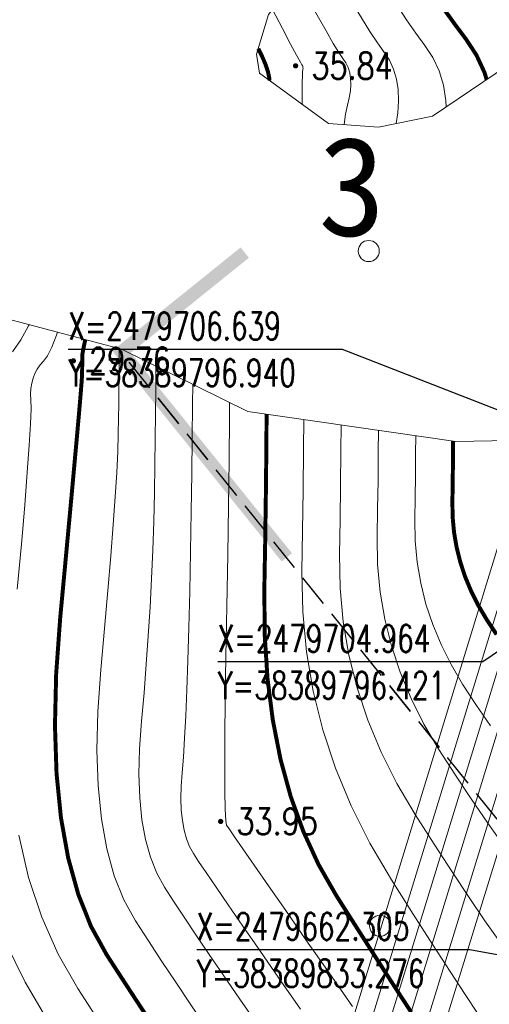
# Model space of a CAD drawing. Header units: millimetres. Extents: x 38389465 to 38395088, y 2473666 to 2480744.
# Tile 796 of 1056: x 38389745 to 38389780, y 2479668 to 2479742. Entities that reach past the tile are written whole.
import ezdxf
from ezdxf.enums import TextEntityAlignment as Align

# ---------------------------------------------------------------- set-up
doc = ezdxf.new("R2010")
doc.units = ezdxf.units.MM
doc.header["$LTSCALE"] = 2
doc.linetypes.add('DASH', pattern=[0.35, 0.25, -0.1])
doc.layers.get('0').update_dxf_attribs({"linetype": 'CONTINUOUS', "lineweight": 9})
for name, color, linetype in [('DIM_COOR', 3, 'CONTINUOUS'), ('DIM_SYMB', 3, 'CONTINUOUS'), ('GCD', 251, 'CONTINUOUS'), ('PUB_TEXT', 7, 'CONTINUOUS'), ('w-绿地面积', 82, 'CONTINUOUS'), ('远期红线', 30, 'CONTINUOUS')]:
    doc.layers.add(name, color=color, linetype=linetype)
for name, color, linetype, lineweight in [('地形图', 251, 'CONTINUOUS', 9), ('屋顶绿化线', 126, 'CONTINUOUS', 9), ('普通绿地填充', 114, 'CONTINUOUS', 9)]:
    doc.layers.add(name, color=color, linetype=linetype, lineweight=lineweight)
doc.styles.add('_TCH_DIM', font='SIMPLEX', dxfattribs={"bigfont": 'GBCBIG'})
doc.styles.add('HZ', font='txt.shx', dxfattribs={"width": 0.8, "bigfont": 'hztxt.shx'})
doc.styles.add('黑体', font='simhei.ttf', dxfattribs={"height": 3.5})
doc.linetypes.add('10421', pattern='A,2,[150,AAA.SHX,S=1,R=0,X=0,Y=1],1e-11', length=2)

# ---------------------------------------------------------------- blocks, each defined once
blk = doc.blocks.new('A$C524C742E')
at = {"layer": 'DIM_SYMB', "linetype": 'ByBlock', "const_width": 1}
blk.add_lwpolyline([(299.067, -928.628), (286.527, -913.048), (295.875, -905.524)], dxfattribs=at)
at = {"layer": 'DIM_SYMB', "linetype": 'DASH', "ltscale": 5, "flags": 128}
blk.add_lwpolyline([(287.092, -913.82), (566.996, -1261.497)], dxfattribs=at)
at = {"layer": 'PUB_TEXT', "linetype": 'ByBlock', "style": '黑体'}
blk.add_text('3', height=7.511, dxfattribs=at).set_placement((301.449, -904.253))
blk = doc.blocks.new('GC200')
at = {"linetype": 'Continuous', "const_width": 0.2, "flags": 128}
blk.add_lwpolyline([(-0.1, 0, 1), (0.1, 0, 1)], format="xyb", close=True, dxfattribs=at)
blk = doc.blocks.new('Gc122')
blk.add_circle((0, 0), 0.8)
blk = doc.blocks.new('地形图')
at = {"layer": '地形图', "color": 251, "linetype": 'Continuous'}
for p, q in [((38389798.975, 2479761.048), (38389745.248, 2479585.666)), ((38389800.293, 2479760.596), (38389746.378, 2479584.879)), ((38389801.61, 2479760.144), (38389747.508, 2479584.092)), ((38389802.927, 2479759.692), (38389748.638, 2479583.306)), ((38389804.245, 2479759.239), (38389749.768, 2479582.519)), ((38389805.562, 2479758.787), (38389750.898, 2479581.733))]:
    blk.add_line(p, q, dxfattribs=at)
for points in [[(38389746.994, 2479666.426), (38389745.188, 2479669.465), (38389743.665, 2479672.548)], [(38389744.237, 2479717.262), (38389744.855, 2479718.167), (38389745.454, 2479719.247), (38389745.488, 2479719.321)], [(38389750.752, 2479666.567), (38389749.184, 2479668.988), (38389747.69, 2479671.597), (38389746.445, 2479674.403), (38389745.451, 2479677.408), (38389744.708, 2479680.612)], [(38389744.598, 2479699.275), (38389744.903, 2479702.688), (38389745.155, 2479705.647), (38389745.355, 2479708.151), (38389745.501, 2479710.2), (38389745.595, 2479711.795), (38389745.636, 2479712.935), (38389745.624, 2479713.62), (38389745.606, 2479714.067), (38389745.627, 2479714.491), (38389745.687, 2479714.893), (38389745.787, 2479715.272), (38389745.927, 2479715.628), (38389746.106, 2479715.962), (38389746.325, 2479716.273), (38389746.583, 2479716.561), (38389746.879, 2479716.964), (38389747.209, 2479717.616), (38389747.575, 2479718.519), (38389747.655, 2479718.749)], [(38389758.829, 2479666.181), (38389757.706, 2479667.841), (38389756.619, 2479669.464), (38389755.566, 2479671.05), (38389754.548, 2479672.6), (38389753.566, 2479674.113), (38389752.68, 2479675.718), (38389751.953, 2479677.545), (38389751.386, 2479679.594), (38389750.977, 2479681.864), (38389750.727, 2479684.356), (38389750.636, 2479687.07), (38389750.705, 2479690.005), (38389750.932, 2479693.162), (38389751.22, 2479696.301), (38389751.474, 2479699.181), (38389751.691, 2479701.804), (38389751.874, 2479704.168), (38389752.021, 2479706.274), (38389752.132, 2479708.122), (38389752.208, 2479709.712), (38389752.249, 2479711.044), (38389752.27, 2479712.213), (38389752.287, 2479713.314), (38389752.301, 2479714.347), (38389752.31, 2479715.313), (38389752.316, 2479716.211), (38389752.319, 2479717.042), (38389752.318, 2479717.516)], [(38389762.808, 2479666.268), (38389761.484, 2479668.183), (38389760.265, 2479669.955), (38389759.152, 2479671.584), (38389758.144, 2479673.071), (38389757.242, 2479674.415), (38389756.446, 2479675.616), (38389755.756, 2479676.675), (38389755.171, 2479677.735), (38389754.691, 2479678.942), (38389754.316, 2479680.296), (38389754.046, 2479681.795), (38389753.881, 2479683.441), (38389753.821, 2479685.234), (38389753.866, 2479687.173), (38389754.016, 2479689.258), (38389754.209, 2479691.417), (38389754.381, 2479693.578), (38389754.533, 2479695.741), (38389754.665, 2479697.905), (38389754.777, 2479700.071), (38389754.868, 2479702.239), (38389754.94, 2479704.408), (38389754.991, 2479706.579), (38389755.029, 2479708.69), (38389755.06, 2479710.679), (38389755.084, 2479712.545), (38389755.102, 2479714.289), (38389755.113, 2479715.911), (38389755.114, 2479716.177)], [(38389766.068, 2479667.439), (38389764.436, 2479669.785), (38389762.98, 2479671.881), (38389761.7, 2479673.729), (38389760.597, 2479675.328), (38389759.67, 2479676.678), (38389758.919, 2479677.78), (38389758.345, 2479678.633), (38389757.947, 2479679.237), (38389757.662, 2479679.753), (38389757.429, 2479680.339), (38389757.247, 2479680.997), (38389757.115, 2479681.726), (38389757.035, 2479682.526), (38389757.006, 2479683.398), (38389757.028, 2479684.34), (38389757.101, 2479685.354), (38389757.197, 2479686.534), (38389757.288, 2479687.976), (38389757.374, 2479689.679), (38389757.456, 2479691.643), (38389757.532, 2479693.869), (38389757.604, 2479696.356), (38389757.671, 2479699.105), (38389757.733, 2479702.115), (38389757.788, 2479705.168), (38389757.833, 2479708.043), (38389757.868, 2479710.743), (38389757.894, 2479713.265), (38389757.904, 2479714.797)], [(38389770.011, 2479667.618), (38389768.245, 2479670.17), (38389766.486, 2479672.695), (38389764.952, 2479674.899), (38389763.643, 2479676.781), (38389762.558, 2479678.342), (38389761.699, 2479679.582), (38389761.064, 2479680.501), (38389760.653, 2479681.098), (38389760.468, 2479681.374), (38389760.404, 2479681.734), (38389760.359, 2479682.584), (38389760.332, 2479683.923), (38389760.325, 2479685.752), (38389760.336, 2479688.07), (38389760.366, 2479690.878), (38389760.414, 2479694.176), (38389760.481, 2479697.963), (38389760.552, 2479701.884), (38389760.609, 2479705.584), (38389760.654, 2479709.062), (38389760.687, 2479712.319), (38389760.694, 2479713.417)], [(38389770.011, 2479667.618), (38389768.245, 2479670.17), (38389766.486, 2479672.695), (38389764.952, 2479674.899), (38389763.643, 2479676.781), (38389762.558, 2479678.342), (38389761.699, 2479679.582), (38389761.064, 2479680.501), (38389760.653, 2479681.098), (38389760.468, 2479681.374), (38389760.404, 2479681.734), (38389760.359, 2479682.584), (38389760.332, 2479683.923), (38389760.325, 2479685.752), (38389760.336, 2479688.07), (38389760.366, 2479690.878), (38389760.414, 2479694.176), (38389760.481, 2479697.963), (38389760.552, 2479701.884), (38389760.609, 2479705.584), (38389760.654, 2479709.062), (38389760.687, 2479712.319), (38389760.694, 2479713.417)], [(38389766.322, 2479712.126), (38389766.309, 2479709.887), (38389766.279, 2479706.781), (38389766.238, 2479703.687), (38389766.185, 2479700.604), (38389766.24, 2479697.545), (38389766.521, 2479694.527), (38389767.029, 2479691.548), (38389767.763, 2479688.608), (38389768.724, 2479685.708), (38389769.911, 2479682.847), (38389771.325, 2479680.025), (38389772.965, 2479677.244), (38389774.629, 2479674.629), (38389776.116, 2479672.308), (38389777.425, 2479670.282), (38389778.557, 2479668.55), (38389779.511, 2479667.113)], [(38389769.153, 2479711.72), (38389769.142, 2479709.768), (38389769.117, 2479707.144), (38389769.082, 2479704.529), (38389769.038, 2479701.924), (38389769.084, 2479699.34), (38389769.321, 2479696.789), (38389769.75, 2479694.271), (38389770.371, 2479691.787), (38389771.183, 2479689.337), (38389772.186, 2479686.919), (38389773.38, 2479684.535), (38389774.766, 2479682.184), (38389776.209, 2479679.931), (38389777.573, 2479677.838), (38389778.859, 2479675.906), (38389780.067, 2479674.134), (38389781.197, 2479672.523), (38389782.249, 2479671.073), (38389783.223, 2479669.784), (38389784.119, 2479668.655), (38389785.063, 2479667.498)], [(38389771.984, 2479711.314), (38389771.975, 2479709.65), (38389771.954, 2479707.507), (38389771.926, 2479705.372), (38389771.89, 2479703.244), (38389771.927, 2479701.134), (38389772.121, 2479699.051), (38389772.472, 2479696.995), (38389772.978, 2479694.967), (38389773.641, 2479692.966), (38389774.46, 2479690.992), (38389775.436, 2479689.045), (38389776.567, 2479687.125), (38389777.788, 2479685.233), (38389779.03, 2479683.367), (38389780.293, 2479681.529), (38389781.578, 2479679.718), (38389782.884, 2479677.933), (38389784.211, 2479676.176), (38389785.56, 2479674.445), (38389786.93, 2479672.742), (38389788.343, 2479671.011), (38389789.82, 2479669.199), (38389791.361, 2479667.305)], [(38389774.816, 2479710.908), (38389774.808, 2479709.531), (38389774.792, 2479707.87), (38389774.77, 2479706.214), (38389774.742, 2479704.564), (38389774.771, 2479702.928), (38389774.921, 2479701.313), (38389775.193, 2479699.719), (38389775.586, 2479698.146), (38389776.1, 2479696.595), (38389776.735, 2479695.064), (38389777.491, 2479693.555), (38389778.369, 2479692.066), (38389779.367, 2479690.535), (38389780.487, 2479688.897)], [(38389769.515, 2479750.274), (38389770.18, 2479749.031), (38389771.018, 2479747.519), (38389771.829, 2479746.105), (38389772.616, 2479744.787), (38389773.378, 2479743.568), (38389774.114, 2479742.446), (38389774.825, 2479741.421), (38389775.511, 2479740.494), (38389776.115, 2479739.574), (38389776.581, 2479738.573), (38389776.908, 2479737.489), (38389777.096, 2479736.324), (38389777.115, 2479735.832)], [(38389767.664, 2479747.931), (38389768.329, 2479746.707), (38389769.19, 2479745.159), (38389769.979, 2479743.784), (38389770.694, 2479742.58), (38389771.337, 2479741.549), (38389771.906, 2479740.691), (38389772.403, 2479740.004), (38389772.815, 2479739.376), (38389773.133, 2479738.692), (38389773.357, 2479737.952), (38389773.485, 2479737.156), (38389773.519, 2479736.304), (38389773.458, 2479735.395), (38389773.325, 2479734.567)], [(38389765.809, 2479745.583), (38389766.551, 2479744.214), (38389767.341, 2479742.78), (38389768.011, 2479741.593), (38389768.559, 2479740.653), (38389768.987, 2479739.961), (38389769.294, 2479739.515), (38389769.516, 2479739.179), (38389769.686, 2479738.812), (38389769.806, 2479738.415), (38389769.875, 2479737.988), (38389769.893, 2479737.531), (38389769.86, 2479737.044), (38389769.777, 2479736.527), (38389769.643, 2479735.98), (38389769.495, 2479735.286), (38389769.392, 2479734.491)], [(38389763.94, 2479743.216), (38389764.704, 2479741.776), (38389765.327, 2479740.605), (38389765.782, 2479739.757), (38389766.068, 2479739.231), (38389766.186, 2479739.026), (38389766.216, 2479738.981), (38389766.239, 2479738.931), (38389766.255, 2479738.878), (38389766.264, 2479738.82), (38389766.267, 2479738.758), (38389766.262, 2479738.693), (38389766.251, 2479738.623), (38389766.233, 2479738.549), (38389766.215, 2479738.28), (38389766.204, 2479737.625), (38389766.2, 2479736.583), (38389766.201, 2479736.034)]]:
    blk.add_lwpolyline(points, dxfattribs=at)
at = {"layer": '地形图', "color": 251, "linetype": 'Continuous', "const_width": 0.3}
for points in [[(38389755.093, 2479665.857), (38389753.889, 2479667.685), (38389752.65, 2479669.583), (38389751.375, 2479671.551), (38389750.189, 2479673.701), (38389749.216, 2479676.148), (38389748.455, 2479678.892), (38389747.908, 2479681.933), (38389747.573, 2479685.271), (38389747.452, 2479688.906), (38389747.543, 2479692.838), (38389747.847, 2479697.066), (38389748.232, 2479701.184), (38389748.566, 2479704.784), (38389748.85, 2479707.866), (38389749.083, 2479710.43), (38389749.265, 2479712.477), (38389749.396, 2479714.005), (38389749.477, 2479715.016), (38389749.507, 2479715.508), (38389749.511, 2479715.735), (38389749.514, 2479715.949), (38389749.517, 2479716.15), (38389749.519, 2479716.337), (38389749.52, 2479716.512), (38389749.52, 2479716.673), (38389749.52, 2479716.821), (38389749.519, 2479716.956), (38389749.554, 2479717.224), (38389749.661, 2479717.771), (38389749.754, 2479718.194)], [(38389774.477, 2479667.193), (38389773.569, 2479668.582), (38389772.546, 2479670.164), (38389771.407, 2479671.937), (38389770.152, 2479673.901), (38389768.78, 2479676.057), (38389767.445, 2479678.39), (38389766.296, 2479680.886), (38389765.334, 2479683.545), (38389764.56, 2479686.367), (38389763.973, 2479689.352), (38389763.573, 2479692.499), (38389763.359, 2479695.81), (38389763.333, 2479699.283), (38389763.395, 2479702.791), (38389763.444, 2479706.203), (38389763.481, 2479709.519), (38389763.504, 2479712.53)], [(38389777.647, 2479710.502), (38389777.641, 2479709.413), (38389777.629, 2479708.232), (38389777.614, 2479707.056), (38389777.594, 2479705.885), (38389777.615, 2479704.722), (38389777.721, 2479703.575), (38389777.914, 2479702.443), (38389778.193, 2479701.326), (38389778.558, 2479700.224), (38389779.01, 2479699.136), (38389779.547, 2479698.064), (38389780.17, 2479697.007), (38389780.947, 2479695.837)], [(38389771.621, 2479752.94), (38389771.697, 2479752.418), (38389772.249, 2479750.962), (38389772.966, 2479749.635), (38389773.706, 2479748.331), (38389774.469, 2479747.05), (38389775.254, 2479745.791), (38389776.061, 2479744.555), (38389776.891, 2479743.342), (38389777.744, 2479742.151), (38389778.62, 2479740.983), (38389779.415, 2479739.772), (38389780.028, 2479738.453), (38389780.194, 2479737.903)], [(38389763.725, 2479737.835), (38389763.713, 2479738.011), (38389763.607, 2479738.5), (38389763.424, 2479739.049), (38389763.166, 2479739.657), (38389762.871, 2479740.247)]]:
    blk.add_lwpolyline(points, dxfattribs=at)
at = {"layer": '地形图', "color": 251, "linetype": '10421', "flags": 128}
blk.add_lwpolyline([(38389682.292, 2479716.363), (38389703.852, 2479710.994), (38389711.426, 2479709.971), (38389719.224, 2479713.43), (38389720.517, 2479714.712), (38389723.752, 2479717.265), (38389728.597, 2479719.945), (38389736.47, 2479721.705), (38389752.508, 2479717.466), (38389762.072, 2479712.736), (38389777.852, 2479710.473), (38389784.65, 2479710.585), (38389789.252, 2479712.95), (38389796.342, 2479717.82), (38389802.77, 2479725.71), (38389805.02, 2479731.829), (38389805.348, 2479736.048), (38389803.982, 2479741.673), (38389800.993, 2479745.199), (38389797.382, 2479746.014), (38389793.171, 2479745.945), (38389789.344, 2479745.011), (38389783.727, 2479740.28), (38389776.096, 2479735.146), (38389771.991, 2479734.288), (38389768.194, 2479734.585), (38389762.961, 2479738.392), (38389762.75, 2479739.841), (38389763.644, 2479742.841), (38389774.512, 2479756.599), (38389775.948, 2479761.703), (38389776.289, 2479767.2), (38389775.557, 2479772.093), (38389770.229, 2479777.922), (38389761.342, 2479782.558), (38389754.859, 2479785.66), (38389750.171, 2479787.07), (38389747.016, 2479785.697), (38389744.876, 2479782.429), (38389744.66, 2479776.31), (38389744.644, 2479767.424), (38389744.593, 2479763.632), (38389741.994, 2479760.432), (38389736.756, 2479756.731), (38389732.398, 2479753.732), (38389721.819, 2479745.294), (38389716.81, 2479741.412), (38389714.172, 2479740.769), (38389707.933, 2479743.269), (38389691.259, 2479750.258), (38389691.31, 2479750.237), (38389672.653, 2479756.205), (38389669.212, 2479756.452), (38389665.956, 2479754.848), (38389663.111, 2479749.453), (38389662.624, 2479743.943), (38389664.275, 2479739.506), (38389667.347, 2479723.005), (38389668.92, 2479720.276), (38389672.568, 2479718.979)], close=True, dxfattribs=at)
at = {"layer": '地形图', "color": 251, "linetype": 'Continuous'}
ref = blk.add_blockref('GC200', (38389765.701, 2479738.95), dxfattribs=dict(at, xscale=1.000001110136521, yscale=1.000001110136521, zscale=1.000001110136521, rotation=359.9999912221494))
ref.add_attrib('height', '35.84', dxfattribs={"layer": 'GCD', "linetype": 'Continuous', "height": 2, "rotation": 359.99999, "style": 'HZ', "width": 0.8}).set_placement((38389766.901, 2479738.95), align=Align.MIDDLE_LEFT)
at = {"layer": '地形图', "color": 251, "linetype": 'Continuous', "xscale": 1.000001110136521, "yscale": 1.000001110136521, "zscale": 1.000001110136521, "rotation": 359.9999912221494}
for p in [(38389771.252, 2479724.909), (38389772.109, 2479673.752)]:
    blk.add_blockref('Gc122', p, dxfattribs=at)
at = {"layer": '地形图', "color": 251, "linetype": 'Continuous'}
ref = blk.add_blockref('GC200', (38389748.846, 2479716.584), dxfattribs=dict(at, xscale=1.000001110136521, yscale=1.000001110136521, zscale=1.000001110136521, rotation=359.9999912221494))
ref.add_attrib('height', '29.76', dxfattribs={"layer": 'GCD', "linetype": 'Continuous', "height": 2, "rotation": 359.99999, "style": 'HZ', "width": 0.8}).set_placement((38389750.046, 2479716.584), align=Align.MIDDLE_LEFT)
ref = blk.add_blockref('GC200', (38389760.018, 2479681.661), dxfattribs=dict(at, xscale=1.000001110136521, yscale=1.000001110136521, zscale=1.000001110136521, rotation=359.9999912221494))
ref.add_attrib('height', '33.95', dxfattribs={"layer": 'GCD', "linetype": 'Continuous', "height": 2, "rotation": 359.99999, "style": 'HZ', "width": 0.8}).set_placement((38389761.218, 2479681.661), align=Align.MIDDLE_LEFT)
blk = doc.blocks.new('dfgdfg24')
at = {"layer": 'DIM_COOR', "color": 3}
for p, q in [((-105.78, -231.762), (-126.57, -231.762)), ((-78.088, -242.574), (-105.78, -231.762)), ((-78.607, -244.249), (-95.137, -255.459)), ((-95.137, -255.459), (-115.234, -255.459)), ((-96.111, -277.296), (-116.824, -277.296)), ((-41.752, -286.909), (-96.111, -277.296))]:
    blk.add_line(p, q, dxfattribs=at)
at = {"layer": 'PUB_TEXT', "style": '_TCH_DIM', "width": 0.705882}
for s, p in [('X=2479706.639', (-126.57, -231.027)), ('Y=38389796.940', (-126.57, -234.58)), ('X=2479704.964', (-115.234, -254.724)), ('Y=38389796.421', (-115.234, -258.277)), ('X=2479662.305', (-116.824, -276.561)), ('Y=38389833.276', (-116.824, -280.113))]:
    blk.add_text(s, height=2.0825, rotation=0.00001, dxfattribs=at).set_placement(p)
blk = doc.blocks.new('df21gdf1gdfg')
at = {"layer": 'DIM_SYMB', "linetype": 'ByBlock', "const_width": 1}
blk.add_lwpolyline([(299.067, -928.628), (286.527, -913.048), (295.875, -905.524)], dxfattribs=at)
at = {"layer": 'DIM_SYMB', "linetype": 'DASH', "ltscale": 5, "flags": 128}
blk.add_lwpolyline([(287.092, -913.82), (566.996, -1261.497)], dxfattribs=at)
at = {"layer": 'PUB_TEXT', "linetype": 'ByBlock', "style": '黑体'}
blk.add_text('3', height=7.511, dxfattribs=at).set_placement((301.449, -904.253))
blk = doc.blocks.new('dfgdfgdgfdfg')
at = {"layer": '屋顶绿化线'}
h = blk.add_hatch(dxfattribs=at)
h.set_pattern_fill('CROSS', color=256, style=0)
h.set_pattern_definition([(3e-14, (-38390155.3861, -2480142.4406), (1.5875, 1.5875), [0.79375, -2.38125]), (90, (-38390154.9893, -2480142.8375), (-1.5875, 1.5875), [0.79375, -2.38125])])
h.paths.add_polyline_path([(-3.152, -422.854), (20.372, -403.916), (14.352, -396.438), (-9.172, -415.377)])
h.paths.add_polyline_path([(-212.799, -350.409), (-230.609, -328.288), (-240.58, -336.314), (-222.77, -358.436)])
h.paths.add_polyline_path([(-190.047, -455.851), (-156.943, -429.199), (-171.052, -411.673), (-204.157, -438.325)])
h.paths.add_polyline_path([(-220.159, -484.945), (-266.116, -521.944), (-270.368, -516.663), (-224.411, -479.664)])
h.paths.add_polyline_path([(-264.365, -493.343), (-279.398, -505.446), (-283.65, -500.165), (-268.617, -488.062)])
h.paths.add_polyline_path([(-304.527, -503.57), (-350.485, -540.569), (-354.736, -535.288), (-308.779, -498.289)])
h.paths.add_polyline_path([(-348.733, -511.968), (-363.767, -524.071), (-368.019, -518.79), (-352.985, -506.687)])
h.paths.add_polyline_path([(-282.594, -407.395), (-328.552, -444.394), (-324.3, -449.676), (-278.343, -412.677)])
h.paths.add_polyline_path([(-300.236, -448.789), (-315.27, -460.892), (-311.018, -466.174), (-295.984, -454.071)])
h.paths.add_polyline_path([(-33.987, 93.69), (-17.085, 99.881), (-15.021, 94.247), (-31.923, 88.056)])
h.paths.add_polyline_path([(-53.101, 61.556), (-8.968, 77.721), (-11.032, 83.355), (-55.164, 67.19)])
h.paths.add_polyline_path([(-108.319, 48.751), (-122.34, 37.463), (-118.577, 32.79), (-104.556, 44.078)])
h.paths.add_polyline_path([(-70.93, 48.555), (-107.54, 19.081), (-111.303, 23.754), (-74.693, 53.228)])
h.paths.add_polyline_path([(-144.653, -377.967), (-139.26, -384.666), (-137.469, -383.224), (-128.815, -393.973), (-122.272, -388.705), (-130.926, -377.956), (-98.6, -351.931), (-103.993, -345.233)])
h.paths.add_polyline_path([(-85.368, -368.367), (-79.661, -375.455), (-104.12, -395.146), (-109.827, -388.058)])
h.paths.add_polyline_path([(-154.424, -186.588), (-177.714, -205.339), (-172.008, -212.427), (-148.718, -193.676)])
h.paths.add_polyline_path([(-124.026, -173.797), (-139.526, -186.276), (-145.233, -179.188), (-129.732, -166.709)])
h.paths.add_polyline_path([(-147.864, -242.416), (-124.574, -223.665), (-130.594, -216.187), (-141.343, -224.842), (-142.347, -223.595), (-154.888, -233.692)])
h.paths.add_polyline_path([(-115.383, -216.265), (-91.859, -197.327), (-97.879, -189.849), (-121.403, -208.788)])
h.paths.add_polyline_path([(-179.133, -155.898), (-202.423, -174.649), (-208.129, -167.561), (-184.839, -148.81)])
h.paths.add_polyline_path([(-160.147, -128.931), (-175.648, -141.41), (-169.941, -148.498), (-154.441, -136.019)])
h.paths.add_polyline_path([(-232.273, -137.572), (-208.983, -118.821), (-202.963, -126.299), (-213.712, -134.953), (-212.709, -136.199), (-225.249, -146.296)])
h.paths.add_polyline_path([(-199.792, -111.421), (-176.268, -92.483), (-170.248, -99.96), (-193.771, -118.899)])
h.paths.add_polyline_path([(7.123, -56.527), (30.413, -37.777), (36.12, -44.865), (12.83, -63.616)])
h.paths.add_polyline_path([(-11.862, -83.495), (3.639, -71.016), (-2.068, -63.927), (-17.569, -76.407)])
h.paths.add_polyline_path([(27.782, -101.004), (4.259, -119.943), (-1.762, -112.465), (21.762, -93.527)])
h.paths.add_polyline_path([(-17.585, -25.838), (5.705, -7.087), (-0.002, 0.001), (-23.292, -18.749)])
h.paths.add_polyline_path([(-47.984, -38.629), (-32.483, -26.149), (-26.776, -33.237), (-42.277, -45.717)])
h.paths.add_polyline_path([(-24.145, 29.99), (-47.435, 11.24), (-41.415, 3.762), (-30.666, 12.416), (-29.663, 11.17), (-17.122, 21.266)])
h.paths.add_polyline_path([(-56.627, 3.84), (-80.15, -15.099), (-74.13, -22.577), (-50.607, -3.638)])
h.paths.add_polyline_path([(-112.36, 104.958), (-116.123, 109.632), (-120.407, 106.183), (-120.093, 105.793), (-120.093, 105.793), (-119.968, 105.637), (-119.56, 105.131), (-120.651, 104.253), (-121.498, 105.305), (-126.327, 101.417), (-126.013, 101.027), (-126.013, 101.027), (-125.888, 100.871), (-125.48, 100.365), (-126.571, 99.487), (-127.417, 100.539), (-132.247, 96.651), (-131.933, 96.261), (-131.933, 96.261), (-131.808, 96.105), (-131.4, 95.599), (-132.491, 94.721), (-133.337, 95.773), (-138.167, 91.885), (-137.853, 91.495), (-137.853, 91.495), (-137.728, 91.339), (-137.32, 90.833), (-138.411, 89.955), (-139.257, 91.007), (-144.087, 87.118), (-143.773, 86.729), (-143.773, 86.729), (-143.648, 86.573), (-143.24, 86.067), (-144.33, 85.189), (-145.177, 86.241), (-150.006, 82.352), (-149.693, 81.963), (-149.693, 81.963), (-149.567, 81.807), (-149.16, 81.301), (-150.25, 80.423), (-151.097, 81.474), (-155.381, 78.025), (-151.618, 73.352)])
h.paths.add_polyline_path([(-152.796, 95.705), (-151.706, 96.583), (-150.859, 95.531), (-146.03, 99.419), (-146.344, 99.808), (-146.344, 99.808), (-146.469, 99.964), (-146.877, 100.471), (-145.864, 101.286), (-148.78, 104.908), (-165.916, 91.111), (-162.154, 86.438), (-157.87, 89.887), (-158.183, 90.276), (-158.183, 90.276), (-158.309, 90.432), (-158.716, 90.939), (-157.626, 91.816), (-156.779, 90.765), (-151.95, 94.653), (-152.263, 95.042), (-152.263, 95.042), (-152.389, 95.198)])
h.paths.add_polyline_path([(-48.92, 138.061), (-54.084, 136.169), (-53.913, 135.7), (-53.913, 135.7), (-53.844, 135.512), (-53.62, 134.902), (-54.935, 134.42), (-55.399, 135.688), (-61.221, 133.555), (-61.049, 133.086), (-61.049, 133.086), (-60.98, 132.898), (-60.757, 132.288), (-62.071, 131.806), (-62.535, 133.074), (-68.357, 130.942), (-68.185, 130.472), (-68.185, 130.472), (-68.116, 130.284), (-67.893, 129.674), (-69.207, 129.192), (-69.672, 130.46), (-75.494, 128.328), (-75.322, 127.858), (-75.322, 127.858), (-75.253, 127.67), (-75.029, 127.06), (-76.344, 126.578), (-76.808, 127.846), (-82.63, 125.714), (-82.458, 125.244), (-82.458, 125.244), (-82.389, 125.056), (-82.166, 124.446), (-83.48, 123.965), (-83.944, 125.232), (-89.766, 123.1), (-89.594, 122.63), (-89.594, 122.63), (-89.525, 122.443), (-89.302, 121.832), (-90.617, 121.351), (-91.081, 122.618), (-96.245, 120.727), (-94.182, 115.093), (-46.856, 132.427)])
h.paths.add_polyline_path([(-59.578, 147.097), (-59.39, 147.165), (-58.263, 147.578), (-57.799, 146.31), (-52.635, 148.202), (-54.698, 153.836), (-75.356, 146.27), (-73.757, 141.903), (-72.536, 142.35), (-72.072, 141.083), (-66.25, 143.215), (-66.422, 143.685), (-66.422, 143.685), (-66.491, 143.872), (-66.714, 144.483), (-66.714, 144.483), (-66.526, 144.552), (-65.4, 144.964), (-64.935, 143.697), (-59.114, 145.829), (-59.286, 146.298), (-59.286, 146.298), (-59.354, 146.486), (-59.578, 147.097)])
h.paths.add_polyline_path([(-212.799, -350.409), (-222.77, -358.436), (-242.088, -373.988), (-237.008, -380.298), (-244.174, -386.067), (-234.266, -398.374), (-208.639, -377.743), (-213.53, -371.667), (-228.019, -383.331), (-234.415, -375.386), (-219.927, -363.722), (-213.53, -371.667), (-208.639, -377.743), (-197.812, -369.026)])
edge = h.paths.add_edge_path()
edge.add_line((-243.674, -325.454), (-237.131, -320.187))
edge.add_line((-237.131, -320.187), (-245.597, -309.671))
edge.add_line((-245.597, -309.671), (-274.885, -333.25))
edge.add_line((-274.885, -333.25), (-270.37, -338.858))
edge.add_line((-270.37, -338.858), (-259.897, -351.867))
edge.add_line((-259.897, -351.867), (-248.68, -342.836))
edge.add_line((-248.68, -342.836), (-252.004, -338.708))
edge.add_arc((-255.516, -334.346), 5.6, 180, 308.8365, ccw=False)
edge.add_arc((-255.516, -334.346), 5.6, 0, 180, ccw=False)
edge.add_arc((-255.516, -334.346), 5.6, 308.8365, 360, ccw=False)
edge.add_line((-252.004, -338.708), (-248.68, -342.836))
edge.add_line((-248.68, -342.836), (-237.152, -333.555))
edge.add_line((-237.152, -333.555), (-243.674, -325.454))
h.paths.add_polyline_path([(193.402, 239.675), (208.988, 243.295), (208.807, 244.074), (215.333, 245.59), (218.636, 231.369), (196.524, 226.233)])
h.paths.add_polyline_path([(166.002, 243.167), (189.185, 248.551), (196.47, 217.186), (173.287, 211.802), (169.893, 226.413), (172.913, 227.114), (171.838, 231.741), (170.523, 231.436), (169.856, 234.309), (168.151, 233.913), (167.427, 237.03), (167.817, 237.121), (167.546, 238.29), (167.158, 238.2)])
h.paths.add_polyline_path([(109.755, 214.715), (139.24, 225.515), (144.261, 211.805), (114.777, 201.005), (112.644, 206.827), (113.865, 207.274), (112.352, 211.406), (111.131, 210.959)])
h.paths.add_polyline_path([(197.764, 213.38), (198.488, 210.263), (174.234, 204.63), (173.51, 207.747)])
h.paths.add_polyline_path([(113.144, 183.368), (121.031, 186.257), (119.759, 189.731), (111.871, 186.842)], flags=17)
h.paths.add_polyline_path([(22.583, 204.403), (27.184, 206.089), (30.211, 197.825), (25.61, 196.14)])
h.paths.add_polyline_path([(122.909, 186.945), (157.464, 199.602), (156.191, 203.076), (121.637, 190.419)])
h.paths.add_polyline_path([(229.13, 220.665), (230.804, 213.457), (201.387, 206.625), (199.713, 213.833)])
h.paths.add_polyline_path([(38.233, 161.679), (55.417, 167.973), (53.456, 173.326), (36.273, 167.031)])
h.paths.add_polyline_path([(59.173, 169.349), (66.074, 171.877), (64.114, 177.229), (57.212, 174.701)])
h.paths.add_polyline_path([(26.298, 194.262), (30.899, 195.947), (39.67, 172.003), (35.069, 170.318)])
h.paths.add_polyline_path([(160.558, -69.471), (170.528, -61.444), (185.048, -79.479), (175.077, -87.506)])
h.paths.add_polyline_path([(137.6, -120.047), (147.76, -132.665), (182.499, -104.696), (172.34, -92.078)])
h.paths.add_polyline_path([(194.054, 187.369), (172.016, 182.25), (151.551, 174.754), (152.927, 170.998), (134.523, 164.257), (133.148, 168.011), (104.227, 157.417), (105.603, 153.662), (82.316, 145.132), (84.689, 138.653), (175.151, 171.788), (246.198, 188.29), (243.732, 198.907), (221.328, 193.704), (222.233, 189.807), (194.959, 183.473)])
h.paths.add_polyline_path([(78.795, 145.44), (78.726, 145.627), (77.935, 147.787), (49.014, 137.193), (50.39, 133.438), (48.512, 132.75), (41.751, 130.273), (39.873, 129.585), (38.498, 133.341), (26.291, 128.87), (30.04, 118.635), (81.684, 137.552)])
h.paths.add_polyline_path([(226.048, 164.102), (240.757, 167.518), (239.852, 171.414), (225.143, 167.998)], flags=17)
h.paths.add_polyline_path([(186.403, 154.894), (198.287, 157.654), (197.382, 161.55), (185.498, 158.79)], flags=17)
h.paths.add_polyline_path([(147.22, 145.583), (161.587, 150.845), (162.963, 147.089), (148.596, 141.827)], flags=17)
h.paths.add_polyline_path([(109.191, 131.653), (120.647, 135.849), (122.023, 132.093), (110.567, 127.897)])
h.paths.add_polyline_path([(78.017, 120.234), (89.473, 124.43), (90.848, 120.674), (79.393, 116.478)])
h.paths.add_polyline_path([(38.453, 101.482), (52.632, 106.676), (51.256, 110.432), (37.077, 105.238)])
h.paths.add_polyline_path([(248.587, 158.557), (253.068, 159.598), (247.231, 184.729), (242.75, 183.688)])
h.paths.add_polyline_path([(168.256, 148.922), (170.766, 142.067), (182.683, 146.432), (184.761, 146.916), (183.336, 153.052), (172.907, 150.625)], flags=17)
h.paths.add_polyline_path([(96.586, 114.895), (109.92, 119.779), (107.753, 125.695), (94.419, 120.811)])
h.paths.add_polyline_path([(93.731, 122.689), (107.065, 127.573), (102.112, 141.094), (88.779, 136.21)])
h.paths.add_polyline_path([(96.886, -120.345), (73.596, -139.095), (79.616, -146.573), (88.184, -139.675), (91.132, -143.336), (105.854, -131.484)])
h.paths.add_polyline_path([(153.347, 91.061), (163.863, 94.913), (161.937, 100.172), (151.42, 96.319)])
h.paths.add_polyline_path([(138.398, 75.468), (185.347, 92.665), (183.49, 97.736), (174.382, 94.4), (175.138, 92.334), (146.405, 81.809), (145.649, 83.875), (136.54, 80.539)])
h.paths.add_polyline_path([(223.076, 112.798), (233.986, 115.332), (232.719, 120.786), (221.81, 118.253)])
h.paths.add_polyline_path([(206.329, 99.155), (255.032, 110.467), (253.811, 115.727), (244.362, 113.532), (244.86, 111.389), (215.053, 104.467), (214.556, 106.61), (205.107, 104.415)])
h.paths.add_polyline_path([(67.309, 56.139), (113.695, 73.13), (115.93, 67.026), (69.544, 50.035)])
h.paths.add_polyline_path([(69.454, 59.587), (89.83, 67.05), (87.594, 73.154), (67.218, 65.69)])
h.paths.add_polyline_path([(107.496, -172.912), (126.736, -157.422), (121.029, -150.334), (101.79, -165.823)])
h.paths.add_polyline_path([(241.436, 174.759), (239.468, 183.233), (212.973, 177.08), (214.692, 169.677), (222.724, 171.542), (222.973, 170.471)], flags=17)
h.paths.add_polyline_path([(188.749, 144.351), (218.946, 151.364), (217.226, 158.767), (187.03, 151.754)], flags=17)
h.paths.add_polyline_path([(162.749, 154.359), (159.757, 162.529), (134.216, 153.173), (136.83, 146.037), (144.573, 148.873), (144.951, 147.84)], flags=17)
h.paths.add_polyline_path([(114.188, 117.722), (143.297, 128.384), (140.683, 135.52), (111.574, 124.858)])
h.paths.add_polyline_path([(33.92, 107.17), (30.928, 115.339), (56.468, 124.695), (59.082, 117.558), (51.339, 114.722), (51.718, 113.689)])
h.paths.add_polyline_path([(94.657, 110.568), (65.548, 99.905), (62.934, 107.042), (92.043, 117.704)])
h.paths.add_polyline_path([(-168.022, -492.937), (-125.336, -458.572), (-119.692, -465.583), (-162.378, -499.948)])
h.paths.add_polyline_path([(-149.46, -515.994), (-106.774, -481.629), (-101.13, -488.639), (-143.816, -523.004)])
h.paths.add_polyline_path([(-320.544, -607.104), (-363.697, -641.845), (-367.949, -636.564), (-324.795, -601.823)])
h.paths.add_polyline_path([(-364.75, -615.502), (-376.979, -625.347), (-381.231, -620.066), (-369.001, -610.221)])
h.paths.add_polyline_path([(-253.325, -567.174), (-296.478, -601.915), (-300.729, -596.634), (-257.576, -561.892)])
h.paths.add_polyline_path([(-297.53, -575.572), (-309.76, -585.417), (-314.012, -580.136), (-301.782, -570.29)])
h.paths.add_polyline_path([(-183.66, -530.281), (-226.813, -565.022), (-231.065, -559.741), (-187.912, -524.999)])
h.paths.add_polyline_path([(-227.866, -538.679), (-240.095, -548.524), (-244.347, -543.243), (-232.118, -533.397)])
h.paths.add_polyline_path([(5.653, -366.606), (29.176, -347.667), (23.156, -340.19), (-0.368, -359.128)])
h.paths.add_polyline_path([(-2.99, -324.138), (-18.491, -336.617), (-24.198, -329.529), (-8.697, -317.05)])
h.paths.add_polyline_path([(-3.546, -373.996), (-9.566, -366.518), (-20.315, -375.172), (-21.319, -373.926), (-33.86, -384.022), (-26.836, -392.746)])
h.paths.add_polyline_path([(-56.686, -355.668), (-43.288, -344.882), (-37.581, -351.97), (-50.979, -362.756)])
h.paths.add_polyline_path([(-78.766, -261.747), (-55.242, -242.809), (-49.222, -250.287), (-72.746, -269.225)])
h.paths.add_polyline_path([(-39.122, -279.258), (-54.623, -291.737), (-48.916, -298.825), (-33.415, -286.346)])
h.paths.add_polyline_path([(73.039, -188.964), (88.54, -176.484), (94.247, -183.573), (78.746, -196.052)])
h.paths.add_polyline_path([(64.396, -146.496), (40.872, -165.434), (46.893, -172.912), (70.416, -153.973)])
h.paths.add_polyline_path([(121.923, -100.575), (132.083, -113.193), (166.823, -85.225), (156.663, -72.606)])
h.paths.add_polyline_path([(-87.949, -269.156), (-81.929, -276.634), (-92.678, -285.288), (-91.675, -286.534), (-104.215, -296.631), (-111.239, -287.907)])
h.paths.add_polyline_path([(60.265, -74.855), (36.975, -93.606), (30.955, -86.128), (41.704, -77.474), (40.701, -76.228), (53.242, -66.131)])
h.paths.add_polyline_path([(-81.389, -324.984), (-67.991, -314.197), (-73.698, -307.109), (-87.095, -317.896)])
edge = h.paths.add_edge_path(flags=17)
edge.add_line((172.454, 152.573), (182.883, 155))
edge.add_line((182.883, 155), (179.625, 169.028))
edge.add_line((179.625, 169.028), (176.199, 168.232))
edge.add_line((176.199, 168.232), (162.959, 163.382))
edge.add_line((162.959, 163.382), (167.568, 150.8))
edge.add_line((167.568, 150.8), (172.219, 152.503))
blk = doc.blocks.new('fsd1fsdf2')
at = {"layer": '普通绿地填充'}
h = blk.add_hatch(dxfattribs=at)
h.set_pattern_fill('草坪€^R', color=80, angle=38.83647, style=0)
h.set_pattern_definition([(77.673, (-375.5005, -439.924), (-3.969955, 6.19027), [0.78, -0.156, 0.208, -0.156, 0.78, -3.12]), (77.673, (-375.7084, -440.145), (-3.969955, 6.19027), [0.52, -0.39, 0.78, -0.39, 0.52, -2.6]), (77.673, (-377.352, -437.923), (-3.969955, 6.19027), [0.65, -0.26, 0.65, -3.64]), (77.673, (-378.923, -440.241), (-3.969955, 6.19027), [0.26, -0.52, 0.26, -4.16]), (167.673, (-378.812, -439.733), (-6.19027, -3.969955), [0.468, -4.732]), (167.673, (-375.431, -438.875), (-6.19027, -3.969955), [0.52, -4.68]), (167.673, (-377.1854, -437.161), (-6.19027, -3.969955), [0.52, -4.68]), (122.6729, (-375.2357, -438.2255), (-5.080113, 1.110158), [0.52, -6.83391]), (212.6729, (-375.5244, -439.5464), (-1.110158, -5.080113), [0.52, -6.83391]), (141.1079, (-375.2944, -438.3724), (-5.080113, 1.110158), [0.52, -11.10755]), (153.6367, (-375.3753, -438.6209), (-5.080113, 1.110158), [0.52, -20.92015]), (153.6367, (-377.1298, -436.9068), (-5.080113, 1.110158), [0.416, -21.02415]), (153.6367, (-378.7898, -439.6312), (-5.080113, 1.110158), [0.364, -21.07615]), (181.70918, (-375.4864, -439.1289), (-5.080113, 1.110158), [0.52, -20.92015]), (181.70918, (-377.2409, -437.4148), (-5.080113, 1.110158), [0.416, -21.02415]), (181.70918, (-378.8342, -439.8344), (-5.080113, 1.110158), [0.364, -21.07615]), (194.238, (-375.5165, -439.3884), (-5.080113, 1.110158), [0.52, -11.10755])])
edge = h.paths.add_edge_path()
edge.add_line((-425.241, -470.564), (-390.502, -452.22))
edge.add_line((-390.502, -452.22), (-379.256, -415.809))
edge.add_line((-379.256, -415.809), (-403.039, -370.77))
edge.add_line((-403.039, -370.77), (-394.326, -342.53))
edge.add_line((-394.326, -342.53), (-394.389, -341.386))
edge.add_line((-394.389, -341.386), (-388.849, -323.433))
edge.add_line((-388.849, -323.433), (-387.456, -324.603))
edge.add_line((-387.456, -324.603), (-382.843, -309.574))
edge.add_line((-382.843, -309.574), (-372.028, -274.605))
edge.add_line((-372.028, -274.605), (-373.277, -274.252))
edge.add_line((-373.277, -274.252), (-373.633, -274.12))
edge.add_line((-373.633, -274.12), (-372.562, -270.648))
edge.add_line((-372.562, -270.648), (-369.91, -262.053))
edge.add_line((-369.91, -262.053), (-340.051, -165.281))
edge.add_line((-340.051, -165.281), (-321.138, -188.774))
edge.add_arc((-325.812, -192.537), 6, -51.15869, 38.83645, ccw=False)
edge.add_line((-322.049, -197.21), (-322.672, -197.71))
edge.add_line((-322.672, -197.71), (-325.995, -193.583))
edge.add_line((-325.995, -193.583), (-348.584, -211.77))
edge.add_line((-348.584, -211.77), (-344.007, -217.456))
edge.add_line((-344.007, -217.456), (-349.389, -221.789))
edge.add_arc((-339.355, -234.252), 16, 128.8366, 162.85222)
edge.add_line((-354.644, -229.534), (-360.438, -248.312))
edge.add_arc((-345.149, -253.03), 16, 162.85222, 218.83641)
edge.add_line((-357.612, -263.063), (-342.997, -281.217))
edge.add_arc((-352.345, -288.742), 12, -51.04418, 38.83641, ccw=False)
edge.add_line((-344.8, -298.074), (-375.252, -322.59))
edge.add_arc((-360.202, -341.284), 24, 128.83643, 162.80312)
edge.add_line((-383.129, -334.189), (-391.024, -359.719))
edge.add_arc((-354.721, -370.947), 38, 162.81472, 218.83662)
edge.add_line((-384.321, -394.777), (-361.27, -423.409))
edge.add_line((-361.27, -423.409), (-364.308, -425.854))
edge.add_line((-364.308, -425.854), (-367.813, -428.676))
edge.add_line((-367.813, -428.676), (-376.381, -435.574))
edge.add_arc((-386.323, -442.295), 12, -51.16338, 34.05643, ccw=False)
edge.add_line((-378.798, -451.642), (-400.39, -469.025))
edge.add_line((-400.39, -469.025), (-402.284, -466.674))
edge.add_line((-402.284, -466.674), (-410.073, -472.945))
edge.add_line((-410.073, -472.945), (-408.254, -475.205))
edge.add_arc((-414.398, -464.897), 12, 218.83811, 300.79653, ccw=False)
edge.add_line((-423.745, -472.422), (-425.241, -470.564))
edge = h.paths.add_edge_path()
edge.add_line((-430.645, -473.418), (-416.19, -491.374))
edge.add_line((-416.19, -491.374), (-419.306, -493.882))
edge.add_line((-419.306, -493.882), (-414.916, -499.335))
edge.add_line((-414.916, -499.335), (-425.743, -508.052))
edge.add_line((-425.743, -508.052), (-415.333, -520.982))
edge.add_line((-415.333, -520.982), (-448.126, -547.382))
edge.add_line((-448.126, -547.382), (-448.129, -547.387))
edge.add_arc((-438.095, -559.85), 16, 128.83657, 218.83657)
edge.add_line((-450.558, -569.883), (-439.145, -584.06))
edge.add_arc((-426.682, -574.027), 16, 218.83657, 285.25278)
edge.add_arc((-422.472, -589.463), 0.0000735, 5.6542, 72.06646)
edge.add_line((-422.472, -589.463), (-415.363, -598.283))
edge.add_line((-415.363, -598.283), (-403.68, -588.875))
edge.add_line((-403.68, -588.875), (-406.808, -584.99))
edge.add_line((-406.808, -584.99), (-404.317, -582.982))
edge.add_line((-404.317, -582.982), (-399.929, -588.433))
edge.add_line((-399.929, -588.433), (-372.043, -565.983))
edge.add_line((-372.043, -565.983), (-376.428, -560.536))
edge.add_line((-376.428, -560.536), (-368.583, -554.159))
edge.add_arc((-371.735, -565.737), 12, 38.83657, 74.77044, ccw=False)
edge.add_line((-362.388, -558.212), (-361.224, -559.657))
edge.add_arc((-370.572, -567.182), 12, -75.37094, 38.83657, ccw=False)
edge.add_arc((-347.336, -656.2), 80, 104.62906, 119.50501)
edge.add_line((-386.736, -586.575), (-458.288, -627.065))
edge.add_arc((-450.408, -640.99), 16, 119.50501, 168.63656)
edge.add_line((-466.094, -637.838), (-466.45, -639.606))
edge.add_line((-466.45, -639.606), (-473.828, -625.858))
edge.add_line((-473.828, -625.858), (-455.863, -615.624))
edge.add_line((-455.863, -615.624), (-470.768, -589.459))
edge.add_line((-470.768, -589.459), (-436.118, -477.709))
edge.add_line((-436.118, -477.709), (-436.118, -477.709))
edge.add_line((-436.118, -477.709), (-435.599, -476.034))
edge.add_line((-435.599, -476.034), (-430.645, -473.418))
edge = h.paths.add_edge_path()
edge.add_line((-276.242, -94.005), (-266.983, -105.505))
edge.add_arc((-276.331, -113.03), 12, -51.16273, 38.83647, ccw=False)
edge.add_line((-268.805, -122.377), (-317.41, -161.509))
edge.add_arc((-324.935, -152.161), 12, 218.83647, 308.83727, ccw=False)
edge.add_line((-334.283, -159.687), (-337.205, -156.057))
edge.add_line((-337.205, -156.057), (-336.718, -154.48))
edge.add_line((-336.718, -154.48), (-301.075, -118.837))
edge.add_line((-301.075, -118.837), (-276.242, -94.005))
edge = h.paths.add_edge_path()
edge.add_line((-270.552, -88.315), (-265.432, -83.195))
edge.add_line((-265.432, -83.195), (-248.312, -105.234))
edge.add_arc((-252.299, -101.425), 5.514, 300.51498, 316.30639, ccw=False)
edge.add_arc((-252.604, -101.041), 6, 218.83788, 301.15707, ccw=False)
edge.add_line((-257.277, -104.804), (-270.552, -88.315))
h.paths.add_polyline_path([(-373.685, -577.424), (-373.088, -579.333), (-365.453, -576.945), (-366.05, -575.036)], flags=16)

msp = doc.modelspace()

# ---------------------------------------------------------------- block references
at = {"color": 3, "linetype": 'ByBlock'}
msp.add_blockref('fsd1fsdf2', (38390232.539, 2480182.673), dxfattribs=at)
at = {"layer": 'DIM_SYMB', "linetype": 'ByBlock'}
for name, p in [('A$C524C742E', (38389465.971, 2480630.314)), ('df21gdf1gdfg', (38389465.971, 2480630.309))]:
    msp.add_blockref(name, p, dxfattribs=at)
at = {"layer": 'w-绿地面积', "linetype": 'ByBlock'}
msp.add_blockref('dfgdfgdgfdfg', (38390155.386, 2480142.441), dxfattribs=at)
at = {"layer": '地形图'}
msp.add_blockref('地形图', (0, 0), dxfattribs=at)
at = {"layer": '远期红线', "linetype": 'ByBlock'}
msp.add_blockref('dfgdfg24', (38389875.028, 2479949.213), dxfattribs=at)

doc.saveas('drawing.dxf')
